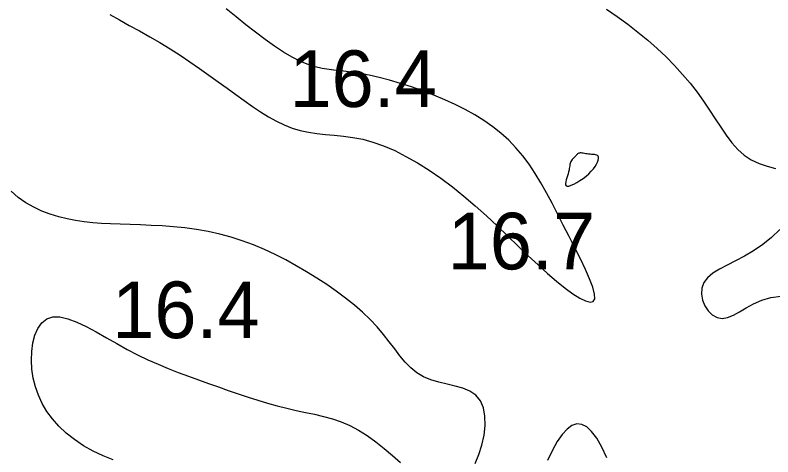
# Model space of a CAD drawing. Extents: x 3040093 to 3056816, y 408076 to 509144.
# Drawn here: x 3045814.3 to 3045881.2, y 434615.2 to 434654.2 of the extents above; entities that cross this region are included whole.
import ezdxf

# ---------------------------------------------------------------- set-up
doc = ezdxf.new("R2010")
doc.units = 0
doc.layers.add('V-CHAN-CONT-EL17', color=7, linetype='Continuous')
doc.layers.add('V-TOPO-SOUN-0610', color=7, linetype='Continuous')

msp = doc.modelspace()

# ---------------------------------------------------------------- linework, layer by layer
at = {"layer": 'V-CHAN-CONT-EL17'}
for points in [[(3045822.685, 434654.227), (3045823.522, 434653.754), (3045824.395, 434653.272), (3045825.293, 434652.779), (3045826.202, 434652.271), (3045827.111, 434651.742), (3045828.007, 434651.192), (3045828.889, 434650.624), (3045829.755, 434650.044), (3045830.604, 434649.457), (3045831.435, 434648.869), (3045832.246, 434648.286), (3045833.036, 434647.714), (3045833.803, 434647.157), (3045834.549, 434646.622), (3045835.276, 434646.115), (3045835.988, 434645.641), (3045836.691, 434645.206), (3045837.389, 434644.817), (3045838.086, 434644.479), (3045838.788, 434644.198), (3045839.497, 434643.98), (3045840.22, 434643.827), (3045840.959, 434643.723), (3045841.718, 434643.646), (3045842.499, 434643.577), (3045843.306, 434643.494), (3045844.143, 434643.379), (3045845.012, 434643.209), (3045845.917, 434642.964), (3045846.858, 434642.629), (3045847.832, 434642.206), (3045848.831, 434641.7), (3045849.847, 434641.12), (3045850.874, 434640.472), (3045851.904, 434639.762), (3045852.931, 434638.997), (3045853.948, 434638.185), (3045854.948, 434637.332), (3045855.929, 434636.451), (3045856.889, 434635.557), (3045857.826, 434634.662), (3045858.74, 434633.782), (3045859.628, 434632.929), (3045860.489, 434632.117), (3045861.321, 434631.361), (3045862.119, 434630.673), (3045862.872, 434630.071), (3045863.561, 434629.569), (3045864.171, 434629.183), (3045864.686, 434628.93), (3045865.09, 434628.824), (3045865.366, 434628.883), (3045865.498, 434629.121), (3045865.477, 434629.547), (3045865.319, 434630.141), (3045865.045, 434630.874), (3045864.678, 434631.718), (3045864.24, 434632.645), (3045863.753, 434633.626), (3045863.241, 434634.634), (3045862.724, 434635.64), (3045862.22, 434636.621), (3045861.727, 434637.57), (3045861.236, 434638.484), (3045860.739, 434639.362), (3045860.229, 434640.201), (3045859.698, 434640.999), (3045859.137, 434641.754), (3045858.54, 434642.464), (3045857.899, 434643.126), (3045857.214, 434643.745), (3045856.486, 434644.322), (3045855.717, 434644.861), (3045854.908, 434645.366), (3045854.059, 434645.84), (3045853.173, 434646.286), (3045852.25, 434646.708), (3045851.293, 434647.107), (3045850.314, 434647.482), (3045849.327, 434647.829), (3045848.346, 434648.145), (3045847.385, 434648.426), (3045846.457, 434648.669), (3045845.576, 434648.87), (3045844.755, 434649.027), (3045844.005, 434649.138), (3045843.313, 434649.22), (3045842.664, 434649.289), (3045842.043, 434649.365), (3045841.433, 434649.464), (3045840.818, 434649.605), (3045840.183, 434649.806), (3045839.513, 434650.085), (3045838.794, 434650.455), (3045838.031, 434650.91), (3045837.232, 434651.435), (3045836.405, 434652.021), (3045835.557, 434652.654), (3045834.696, 434653.322), (3045833.831, 434654.014), (3045832.969, 434654.716)], [(3045866.528, 434654.688), (3045867.484, 434654.047), (3045868.415, 434653.377), (3045869.314, 434652.681), (3045870.178, 434651.965), (3045871.005, 434651.23), (3045871.793, 434650.479), (3045872.541, 434649.715), (3045873.248, 434648.941), (3045873.912, 434648.159), (3045874.532, 434647.372), (3045875.107, 434646.582), (3045875.638, 434645.795), (3045876.138, 434645.02), (3045876.621, 434644.273), (3045877.102, 434643.564), (3045877.597, 434642.909), (3045878.12, 434642.319), (3045878.687, 434641.809), (3045879.312, 434641.39), (3045880.002, 434641.069), (3045880.73, 434640.825), (3045881.462, 434640.627)], [(3045854.944, 434614.588), (3045855.271, 434615.364), (3045855.534, 434616.207), (3045855.72, 434617.078), (3045855.814, 434617.943), (3045855.802, 434618.763), (3045855.671, 434619.502), (3045855.407, 434620.124), (3045855.002, 434620.602), (3045854.477, 434620.957), (3045853.861, 434621.219), (3045853.181, 434621.42), (3045852.464, 434621.591), (3045851.74, 434621.763), (3045851.036, 434621.967), (3045850.379, 434622.235), (3045849.791, 434622.589), (3045849.26, 434623.025), (3045848.769, 434623.53), (3045848.301, 434624.091), (3045847.837, 434624.695), (3045847.361, 434625.331), (3045846.854, 434625.984), (3045846.298, 434626.642), (3045845.68, 434627.295), (3045845.003, 434627.939), (3045844.272, 434628.572), (3045843.495, 434629.192), (3045842.679, 434629.798), (3045841.828, 434630.388), (3045840.951, 434630.96), (3045840.054, 434631.513), (3045839.142, 434632.045), (3045838.217, 434632.551), (3045837.278, 434633.029), (3045836.326, 434633.473), (3045835.36, 434633.881), (3045834.381, 434634.248), (3045833.388, 434634.57), (3045832.383, 434634.843), (3045831.365, 434635.065), (3045830.341, 434635.241), (3045829.319, 434635.377), (3045828.304, 434635.48), (3045827.304, 434635.555), (3045826.326, 434635.609), (3045825.377, 434635.649), (3045824.464, 434635.68), (3045823.591, 434635.709), (3045822.756, 434635.743), (3045821.951, 434635.786), (3045821.171, 434635.846), (3045820.409, 434635.928), (3045819.66, 434636.037), (3045818.917, 434636.18), (3045818.174, 434636.363), (3045817.427, 434636.592), (3045816.685, 434636.873), (3045815.958, 434637.21), (3045815.257, 434637.61), (3045814.591, 434638.079), (3045813.972, 434638.622)], [(3045881.842, 434635.25), (3045881.109, 434634.548), (3045880.329, 434633.914), (3045879.522, 434633.368), (3045878.712, 434632.897), (3045877.924, 434632.483), (3045877.179, 434632.104), (3045876.503, 434631.742), (3045875.919, 434631.375), (3045875.45, 434630.985), (3045875.12, 434630.551), (3045874.946, 434630.061), (3045874.915, 434629.538), (3045875.011, 434629.011), (3045875.216, 434628.511), (3045875.51, 434628.069), (3045875.876, 434627.714), (3045876.297, 434627.477), (3045876.752, 434627.388), (3045877.231, 434627.465), (3045877.737, 434627.677), (3045878.282, 434627.98), (3045878.876, 434628.333), (3045879.529, 434628.69), (3045880.252, 434629.009), (3045881.055, 434629.246), (3045881.949, 434629.358)], [(3045822.986, 434614.894), (3045822.086, 434615.249), (3045821.206, 434615.671), (3045820.361, 434616.153), (3045819.566, 434616.685), (3045818.838, 434617.26), (3045818.188, 434617.87), (3045817.618, 434618.512), (3045817.128, 434619.183), (3045816.714, 434619.882), (3045816.377, 434620.605), (3045816.114, 434621.351), (3045815.924, 434622.116), (3045815.805, 434622.9), (3045815.757, 434623.694), (3045815.783, 434624.479), (3045815.885, 434625.227), (3045816.066, 434625.913), (3045816.331, 434626.511), (3045816.681, 434626.996), (3045817.121, 434627.342), (3045817.653, 434627.523), (3045818.278, 434627.522), (3045818.985, 434627.36), (3045819.762, 434627.067), (3045820.594, 434626.671), (3045821.469, 434626.202), (3045822.374, 434625.69), (3045823.296, 434625.163), (3045824.22, 434624.652), (3045825.137, 434624.18), (3045826.045, 434623.746), (3045826.946, 434623.347), (3045827.841, 434622.975), (3045828.73, 434622.626), (3045829.616, 434622.294), (3045830.499, 434621.973), (3045831.381, 434621.658), (3045832.263, 434621.344), (3045833.143, 434621.034), (3045834.02, 434620.732), (3045834.892, 434620.44), (3045835.758, 434620.163), (3045836.617, 434619.904), (3045837.466, 434619.667), (3045838.305, 434619.455), (3045839.132, 434619.27), (3045839.947, 434619.098), (3045840.752, 434618.926), (3045841.547, 434618.738), (3045842.334, 434618.518), (3045843.112, 434618.253), (3045843.884, 434617.927), (3045844.649, 434617.525), (3045845.408, 434617.039), (3045846.159, 434616.487), (3045846.9, 434615.893), (3045847.628, 434615.283), (3045848.341, 434614.681)], [(3045866.579, 434615.071), (3045866.123, 434616.026), (3045865.671, 434616.816), (3045865.225, 434617.413), (3045864.785, 434617.818), (3045864.35, 434618.035), (3045863.917, 434618.07), (3045863.487, 434617.931), (3045863.056, 434617.622), (3045862.624, 434617.15), (3045862.189, 434616.521), (3045861.753, 434615.743), (3045861.327, 434614.841)]]:
    msp.add_lwpolyline(points, dxfattribs=at)
msp.add_lwpolyline([(3045863.094, 434639.981), (3045863.034, 434639.798), (3045862.977, 434639.619), (3045862.933, 434639.451), (3045862.911, 434639.303), (3045862.92, 434639.184), (3045862.968, 434639.102), (3045863.066, 434639.067), (3045863.219, 434639.083), (3045863.418, 434639.147), (3045863.654, 434639.253), (3045863.913, 434639.393), (3045864.186, 434639.562), (3045864.462, 434639.752), (3045864.728, 434639.958), (3045864.974, 434640.172), (3045865.191, 434640.388), (3045865.377, 434640.603), (3045865.532, 434640.812), (3045865.655, 434641.011), (3045865.748, 434641.196), (3045865.809, 434641.362), (3045865.84, 434641.507), (3045865.84, 434641.625), (3045865.81, 434641.714), (3045865.754, 434641.778), (3045865.675, 434641.821), (3045865.577, 434641.848), (3045865.466, 434641.863), (3045865.344, 434641.87), (3045865.215, 434641.876), (3045865.085, 434641.884), (3045864.956, 434641.897), (3045864.83, 434641.915), (3045864.709, 434641.936), (3045864.593, 434641.957), (3045864.484, 434641.976), (3045864.384, 434641.991), (3045864.293, 434642.001), (3045864.212, 434642.001), (3045864.143, 434641.992), (3045864.084, 434641.973), (3045864.032, 434641.946), (3045863.985, 434641.912), (3045863.94, 434641.871), (3045863.897, 434641.825), (3045863.851, 434641.775), (3045863.801, 434641.722), (3045863.746, 434641.666), (3045863.687, 434641.608), (3045863.625, 434641.546), (3045863.564, 434641.48), (3045863.504, 434641.411), (3045863.449, 434641.336), (3045863.4, 434641.255), (3045863.36, 434641.169), (3045863.329, 434641.075), (3045863.306, 434640.975), (3045863.287, 434640.865), (3045863.269, 434640.746), (3045863.25, 434640.617), (3045863.226, 434640.477), (3045863.193, 434640.324), (3045863.15, 434640.159)], close=True, dxfattribs=at)

# ---------------------------------------------------------------- texts
at = {"layer": 'V-TOPO-SOUN-0610'}
for s, p in [('16.4 ', (3045838.543, 434646.06)), ('16.7 ', (3045852.513, 434631.72)), ('16.4 ', (3045822.893, 434625.65))]:
    msp.add_text(s, height=5, dxfattribs=at).set_placement(p)

doc.saveas('drawing.dxf')
